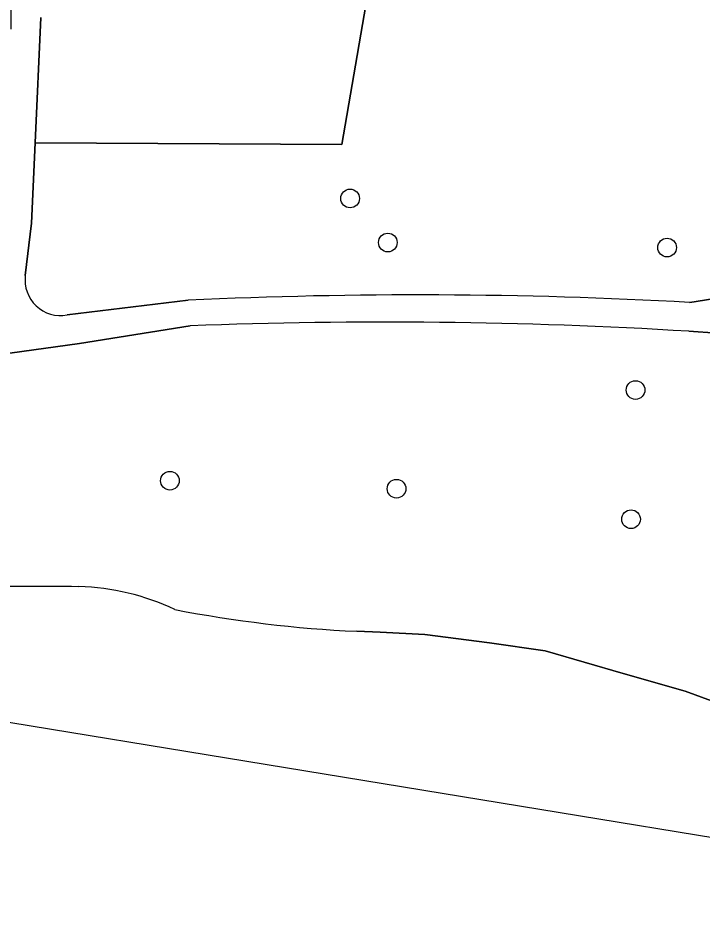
# Model space of a CAD drawing. Extents: x 159817 to 160765, y 380688 to 381638.
# Drawn here: x 160338.1 to 160373.93, y 380759.16 to 380806.2 of the extents above; entities that cross this region are included whole.
import ezdxf

# ---------------------------------------------------------------- set-up
doc = ezdxf.new("R2010")
doc.units = 0
for name, color, linetype in [('IMGEO_Boom', 7, 'Continuous'), ('IMGEO_Groenvoorziening', 7, 'Continuous'), ('IMGEO_Loofbos', 7, 'Continuous'), ('IMGEO_Voetpad_halfverhard', 7, 'Continuous'), ('IMGEO_Waterloop', 7, 'Continuous')]:
    doc.layers.add(name, color=color, linetype=linetype)

msp = doc.modelspace()

# ---------------------------------------------------------------- linework, layer by layer
at = {"layer": 'IMGEO_Boom'}
for centre in [(160355.496, 380796.746), (160357.471, 380794.438), (160372.098, 380794.173), (160370.445, 380786.713), (160346.057, 380781.964), (160357.928, 380781.544), (160370.211, 380779.945)]:
    msp.add_circle(centre, 0.489, dxfattribs=at)
at = {"layer": 'IMGEO_Groenvoorziening'}
msp.add_lwpolyline([(160339.3, 380806.228), (160339.004, 380799.663), (160355.069, 380799.57), (160365.512, 380860.318)], dxfattribs=at)
msp.add_arc((160373.794, 380806.231), 36.071, 153.3523, 180.9914, dxfattribs=at)
at = {"layer": 'IMGEO_Loofbos'}
for points in [[(160370.646, 380859.523), (160368.799, 380859.927), (160366.988, 380860.245), (160365.512, 380860.318), (160355.069, 380799.57), (160339.004, 380799.663), (160338.815, 380795.457), (160338.484, 380792.711)], [(160373.281, 380791.3), (160374.495, 380791.487), (160380.068, 380793.081), (160381.213, 380800.348), (160383.291, 380814.509), (160388.617, 380839.457), (160390.538, 380846.809)], [(160340.674, 380790.644), (160347.016, 380791.417)], [(160347.121, 380790.07), (160341.326, 380789.152), (160337.676, 380788.648), (160326.041, 380785.36), (160320.14, 380783.971), (160300.403, 380779.271), (160290.753, 380777.144)], [(160379.7, 380789.011), (160379.484, 380789.053), (160374.724, 380789.682), (160373.229, 380789.789)], [(160355.845, 380774.076), (160357.077, 380774.03), (160359.413, 380773.909), (160362.8, 380773.471), (160365.712, 380773.048), (160369.799, 380771.873), (160373.041, 380770.933), (160376.134, 380769.803)]]:
    msp.add_lwpolyline(points, dxfattribs=at)
for centre, radius, start, end in [((160340.328, 380792.471), 1.859, 172.5775, 280.7326), ((160359, 380533.599), 258.096, 86.82815, 92.66139), ((160357.374, 380529.708), 260.564, 86.51152, 92.25518), ((160339.255, 380651.374), 125.056, 89.06649, 94.83822), ((160340.956, 380763.886), 12.533, 64.6852, 88.464), ((160358.905, 380840.117), 66.112, 259.02185, 267.34713)]:
    msp.add_arc(centre, radius, start, end, dxfattribs=at)
at = {"layer": 'IMGEO_Voetpad_halfverhard'}
for points in [[(160338.484, 380792.711), (160338.815, 380795.457), (160339.004, 380799.663), (160339.3, 380806.228)], [(160373.229, 380789.789), (160374.724, 380789.682), (160379.484, 380789.053), (160379.886, 380791.798), (160379.93, 380792.202), (160380.068, 380793.081), (160374.495, 380791.487), (160373.281, 380791.3)], [(160347.016, 380791.417), (160340.674, 380790.644)], [(160290.753, 380777.144), (160300.403, 380779.271), (160320.14, 380783.971), (160326.041, 380785.36), (160337.676, 380788.648), (160341.326, 380789.152), (160347.121, 380790.07)]]:
    msp.add_lwpolyline(points, dxfattribs=at)
for centre, radius, start, end in [((160373.794, 380806.231), 36.071, 153.3523, 180.9914), ((160340.328, 380792.471), 1.859, 172.5775, 280.7326), ((160359, 380533.599), 258.096, 86.82815, 92.66139), ((160357.374, 380529.708), 260.564, 86.51152, 92.25518)]:
    msp.add_arc(centre, radius, start, end, dxfattribs=at)
at = {"layer": 'IMGEO_Waterloop'}
for points in [[(160376.134, 380769.803), (160373.041, 380770.933), (160369.799, 380771.873), (160365.712, 380773.048), (160362.8, 380773.471), (160359.413, 380773.909), (160357.077, 380774.03), (160355.845, 380774.076)], [(159981.511, 380694.146), (159981.27, 380687.737), (160020.668, 380690.918), (160082.708, 380705.867), (160106.256, 380734.859), (160166.031, 380753.885), (160262.487, 380755.697), (160329.508, 380770.645), (160384.927, 380761.571), (160475.027, 380765.122)]]:
    msp.add_lwpolyline(points, dxfattribs=at)
for centre, radius, start, end in [((160339.255, 380651.374), 125.056, 89.06649, 94.83822), ((160340.956, 380763.886), 12.533, 64.6852, 88.464), ((160358.905, 380840.117), 66.112, 259.02185, 267.34713)]:
    msp.add_arc(centre, radius, start, end, dxfattribs=at)

doc.saveas('drawing.dxf')
